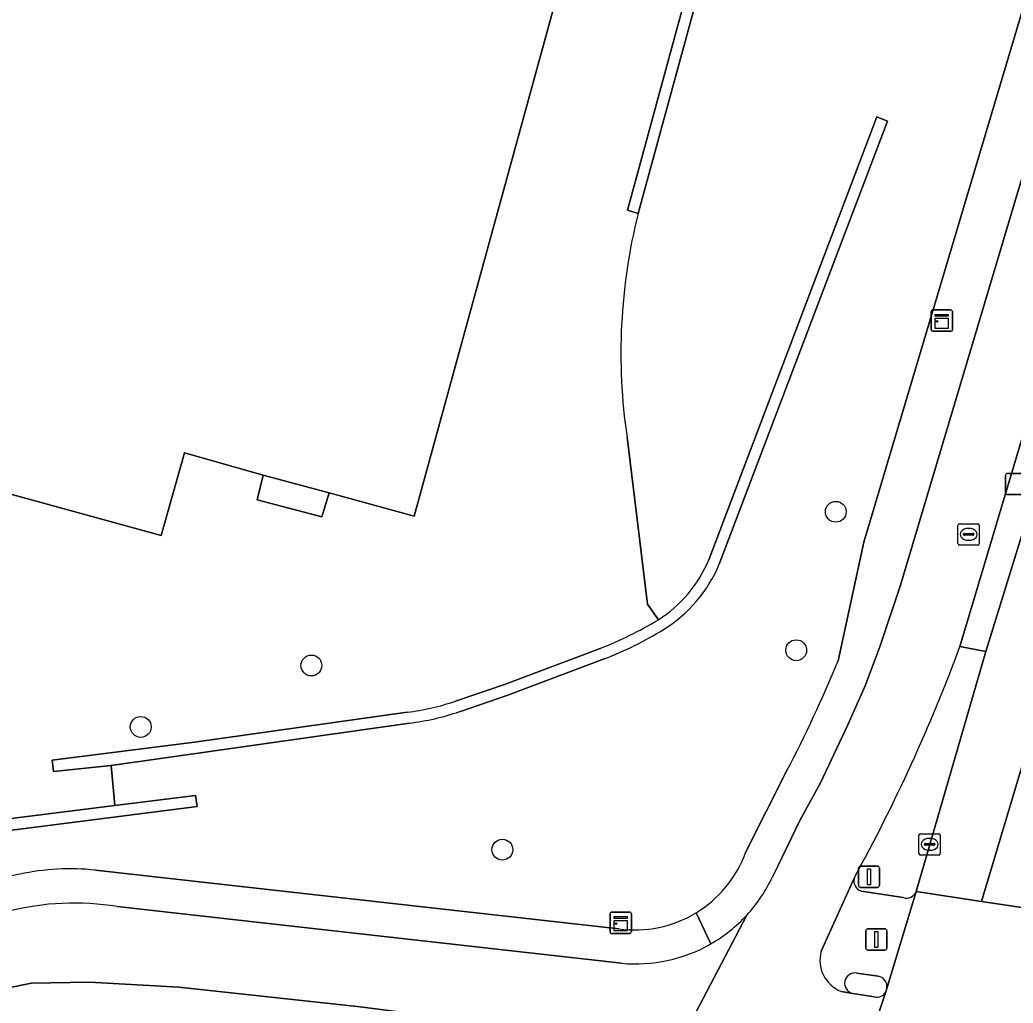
# Model space of a CAD drawing. Extents: x 159817 to 160765, y 380688 to 381638.
# Drawn here: x 160386.42 to 160433.05, y 380923.7 to 380969.87 of the extents above; entities that cross this region are included whole.
import ezdxf

# ---------------------------------------------------------------- set-up
doc = ezdxf.new("R2010")
doc.units = 0
for name, color, linetype in [('IMGEO_Berm_groen', 7, 'Continuous'), ('IMGEO_Boom', 7, 'Continuous'), ('IMGEO_Fietspad_gesloten', 7, 'Continuous'), ('IMGEO_Grasland_overig', 7, 'Continuous'), ('IMGEO_Groenvoorziening', 7, 'Continuous'), ('IMGEO_Kast', 7, 'Continuous'), ('IMGEO_Kolk', 7, 'Continuous'), ('IMGEO_Lichtmast', 7, 'Continuous'), ('IMGEO_Muur', 7, 'Continuous'), ('IMGEO_Pand', 7, 'Continuous'), ('IMGEO_Rijbaan_regionaal_gesloten', 7, 'Continuous'), ('IMGEO_Rioolput', 7, 'Continuous'), ('IMGEO_Verkeersbordpaal', 7, 'Continuous'), ('IMGEO_Verkeerseiland_groen', 7, 'Continuous'), ('IMGEO_Verkeerseiland_open', 7, 'Continuous'), ('IMGEO_Verkeersregelinstallatiepaal', 7, 'Continuous'), ('IMGEO_Voetpad_open', 7, 'Continuous')]:
    doc.layers.add(name, color=color, linetype=linetype)

msp = doc.modelspace()

# ---------------------------------------------------------------- linework, layer by layer
at = {"layer": 'IMGEO_Berm_groen'}
msp.add_lwpolyline([(160411.195, 380922.382), (160402.4, 380923.517), (160393.886, 380924.452), (160389.682, 380924.677), (160386.972, 380924.63), (160384.628, 380924.167), (160381.108, 380923.145), (160376.955, 380921.965)], dxfattribs=at)
at = {"layer": 'IMGEO_Boom'}
for centre in [(160424.725, 380946.77), (160422.869, 380940.266), (160400.105, 380939.551), (160392.094, 380936.666), (160409.072, 380930.902)]:
    msp.add_circle(centre, 0.489, dxfattribs=at)
at = {"layer": 'IMGEO_Fietspad_gesloten'}
for points in [[(160450.637, 381017.472), (160449.427, 381014.696), (160448.292, 381011.77), (160447.353, 381009.038), (160444.659, 381000), (160427.763, 380943.321), (160426.813, 380940.474), (160426.108, 380938.6), (160425.296, 380936.759), (160424, 380934.038), (160423.044, 380932.278), (160421.998, 380930.129), (160421.756, 380929.632)], [(160430.556, 380940.447), (160448.338, 381000), (160450.353, 381006.75), (160450.925, 381008.841), (160450.688, 381008.899), (160451.738, 381011.998), (160452.748, 381014.512)], [(160424.034, 380926.13), (160425.597, 380929.591)], [(160414.658, 380925.568), (160390.991, 380928.229)], [(160420.548, 380927.828), (160415.782, 380918.717), (160415.172, 380916.402)], [(160415.782, 380918.717), (160420.548, 380927.828)], [(160376.955, 380921.965), (160381.108, 380923.145), (160384.628, 380924.167), (160386.972, 380924.63), (160389.682, 380924.677), (160393.886, 380924.452), (160402.4, 380923.517), (160411.195, 380922.382), (160413.72, 380921.925)], [(160426.55, 380923.984), (160425.525, 380924.152), (160424.979, 380924.245)], [(160426.7, 380923.103), (160427.068, 380924.225)]]:
    msp.add_lwpolyline(points, dxfattribs=at)
for centre, radius, start, end in [((160354.76, 380968.51), 80.825, 331.21502, 339.68332), ((160415.342, 380932.621), 7.077, 317.3687, 335.0169), ((160388.971, 380916.002), 12.392, 80.6196, 104.5734), ((160415.313, 380932.646), 7.114, 299.8286, 317.3755), ((160415.328, 380932.625), 7.088, 264.5726, 299.8072), ((160425.57, 380925.721), 1.589, 165.0696, 248.1821), ((160426.647, 380924.454), 0.479, 258.3788, 331.5217)]:
    msp.add_arc(centre, radius, start, end, dxfattribs=at)
at = {"layer": 'IMGEO_Grasland_overig'}
for points in [[(160446.65, 381078.716), (160429.009, 381012.569), (160429.548, 381012.421), (160415.446, 380960.779)], [(160424.831, 380939.775), (160426.044, 380945.334), (160445.508, 381010.666)], [(160418.766, 380944.511), (160426.647, 380965.31), (160427.153, 380965.104), (160419.257, 380944.312)], [(160414.925, 380950.276), (160415.883, 380942.429), (160416.396, 380941.699)], [(160413.855, 380939.859), (160409.321, 380938.153), (160407.054, 380937.382)], [(160404.708, 380936.846), (160390.704, 380934.852), (160390.872, 380932.973), (160394.664, 380933.447), (160394.742, 380932.923), (160372.7, 380930.113), (160372.644, 380930.696), (160373.954, 380930.86), (160373.392, 380935.148), (160368.91, 380935.289), (160366.01, 380924.865), (160369.978, 380925.499)], [(160420.504, 380930.802), (160422.416, 380934.583)], [(160389.964, 380929.941), (160414.536, 380927.187)]]:
    msp.add_lwpolyline(points, dxfattribs=at)
for centre, radius, start, end in [((160441.729, 380954.211), 27.092, 165.9692, 188.3512), ((160413.112, 380946.871), 6.126, 302.4093, 337.3412), ((160413.177, 380946.842), 6.585, 301.6643, 337.4068), ((160407.425, 380956.317), 17.669, 291.3394, 301.4107), ((160367.908, 380963.094), 61.514, 332.38733, 337.72275), ((160403.312, 380948.359), 11.597, 276.9146, 288.8248), ((160415.296, 380932.662), 5.53, 301.2258, 340.3479), ((160388.797, 380918.773), 11.229, 84.0367, 102.2281), ((160402.235, 380847.392), 83.86, 100.87075, 109.20054), ((160415.301, 380932.657), 5.523, 262.0361, 301.2089)]:
    msp.add_arc(centre, radius, start, end, dxfattribs=at)
at = {"layer": 'IMGEO_Groenvoorziening'}
for points in [[(160448.166, 381104.192), (160404.924, 380946.567), (160400.935, 380947.662), (160400.593, 380946.526), (160397.556, 380947.331), (160397.846, 380948.488), (160394.149, 380949.533), (160393.053, 380945.656), (160384.041, 380948.134)], [(160415.446, 380960.779), (160414.953, 380960.931), (160429.009, 381012.569), (160446.65, 381078.716)], [(160416.396, 380941.699), (160415.883, 380942.429), (160414.925, 380950.276)], [(160406.872, 380937.875), (160409.169, 380938.657), (160413.661, 380940.348)], [(160379.751, 380931.584), (160390.872, 380932.973), (160390.704, 380934.852), (160388.001, 380934.578), (160387.936, 380935.11), (160394.611, 380935.95), (160404.609, 380937.353)]]:
    msp.add_lwpolyline(points, dxfattribs=at)
for centre, radius, start, end in [((160441.729, 380954.211), 27.092, 165.9692, 188.3512), ((160406.725, 380957.833), 18.81, 291.6369, 300.9388), ((160403.16, 380948.801), 11.539, 277.2135, 288.7646)]:
    msp.add_arc(centre, radius, start, end, dxfattribs=at)
at = {"layer": 'IMGEO_Kast'}
for p, q in [((160429.202, 380955.32), (160429.202, 380956.161)), ((160429.202, 380956.161), (160429.202, 380955.32)), ((160429.277, 380956.245), (160430.118, 380956.245)), ((160430.118, 380956.245), (160429.277, 380956.245)), ((160430.202, 380956.17), (160430.202, 380955.329)), ((160430.202, 380955.329), (160430.202, 380956.17)), ((160430.127, 380955.245), (160429.286, 380955.245)), ((160429.286, 380955.245), (160430.127, 380955.245)), ((160414.204, 380927.968), (160415.045, 380927.968)), ((160415.045, 380927.968), (160414.204, 380927.968)), ((160414.129, 380927.043), (160414.129, 380927.884)), ((160414.129, 380927.884), (160414.129, 380927.043)), ((160415.129, 380927.893), (160415.129, 380927.052)), ((160415.129, 380927.052), (160415.129, 380927.893)), ((160415.054, 380926.968), (160414.213, 380926.968)), ((160414.213, 380926.968), (160415.054, 380926.968))]:
    msp.add_line(p, q, dxfattribs=at)
for points in [[(160429.397, 380956.035), (160429.997, 380956.035), (160429.997, 380955.95), (160429.397, 380955.95), (160429.397, 380956.035)], [(160429.397, 380955.86), (160429.997, 380955.86), (160429.997, 380955.371), (160429.397, 380955.371), (160429.397, 380955.86)], [(160414.324, 380927.758), (160414.924, 380927.758), (160414.924, 380927.673), (160414.324, 380927.673), (160414.324, 380927.758)], [(160414.324, 380927.583), (160414.924, 380927.583), (160414.924, 380927.094), (160414.324, 380927.094), (160414.324, 380927.583)]]:
    msp.add_lwpolyline(points, dxfattribs=at)
for centre in [(160429.481, 380955.709), (160414.408, 380927.432)]:
    msp.add_circle(centre, 0.0377, dxfattribs=at)
for centre, start, end in [((160429.28, 380956.167), 92.4484, 184.2845), ((160429.28, 380956.167), 92.4484, 184.2845), ((160430.124, 380956.167), 2.4484, 94.2845), ((160430.124, 380956.167), 2.4484, 94.2845), ((160429.28, 380955.323), 182.4484, 274.2845), ((160429.28, 380955.323), 182.4484, 274.2845), ((160430.124, 380955.323), 272.4484, 4.2845), ((160430.124, 380955.323), 272.4484, 4.2845), ((160414.207, 380927.89), 92.4484, 184.2845), ((160414.207, 380927.89), 92.4484, 184.2845), ((160415.051, 380927.89), 2.4484, 94.2845), ((160415.051, 380927.89), 2.4484, 94.2845), ((160414.207, 380927.046), 182.4484, 274.2845), ((160414.207, 380927.046), 182.4484, 274.2845), ((160415.051, 380927.046), 272.4484, 4.2845), ((160415.051, 380927.046), 272.4484, 4.2845)]:
    msp.add_arc(centre, 0.0779, start, end, dxfattribs=at)
at = {"layer": 'IMGEO_Kolk'}
for p, q in [((160428.631, 380930.725), (160428.631, 380931.577)), ((160428.706, 380931.651), (160429.558, 380931.651)), ((160429.119, 380931.431), (160429.144, 380931.431)), ((160429.632, 380931.577), (160429.632, 380930.725)), ((160428.89, 380931.145), (160428.89, 380931.157)), ((160429.328, 380931.108), (160428.93, 380931.108)), ((160428.933, 380931.194), (160429.331, 380931.194)), ((160429.142, 380930.871), (160429.117, 380930.871)), ((160429.374, 380931.157), (160429.374, 380931.145)), ((160429.558, 380930.651), (160428.706, 380930.651))]:
    msp.add_line(p, q, dxfattribs=at)
for points in [[(160428.631, 380930.725), (160428.631, 380931.577)], [(160428.706, 380931.651), (160429.558, 380931.651)], [(160429.632, 380931.577), (160429.632, 380930.725)], [(160429.558, 380930.651), (160428.706, 380930.651)]]:
    msp.add_lwpolyline(points, dxfattribs=at)
for centre, radius, start, end in [((160428.708, 380931.575), 0.0765, 91.552, 178.448), ((160428.708, 380931.575), 0.0765, 91.552, 178.448), ((160429.556, 380931.575), 0.0765, 1.552, 88.448), ((160429.556, 380931.575), 0.0765, 1.552, 88.448), ((160428.93, 380931.154), 0.0403, 85.8775, 175.7526), ((160428.927, 380931.144), 0.0366, 178.938, 274.7102), ((160429.331, 380931.151), 0.043, 264.8664, 352.4533), ((160429.335, 380931.156), 0.0386, 1.7309, 96.639), ((160428.708, 380930.727), 0.0765, 181.552, 268.448), ((160428.708, 380930.727), 0.0765, 181.552, 268.448), ((160429.556, 380930.727), 0.0765, 271.552, 358.448), ((160429.556, 380930.727), 0.0765, 271.552, 358.448)]:
    msp.add_arc(centre, radius, start, end, dxfattribs=at)
for centre, major_axis, ratio, start_param, end_param in [((160429.118, 380931.151), (-0.387, 0.002), 0.722429, 4.712389, 7.853982), ((160429.143, 380931.151), (-0.39, 0.002), 0.717154, 1.570796, 4.712389)]:
    msp.add_ellipse(centre, major_axis=major_axis, ratio=ratio, start_param=start_param, end_param=end_param, dxfattribs=at)
at = {"layer": 'IMGEO_Lichtmast'}
for p, q in [((160432.699, 380947.674), (160432.699, 380948.474)), ((160432.699, 380948.474), (160432.699, 380947.674)), ((160432.799, 380948.574), (160433.589, 380948.574)), ((160433.589, 380948.574), (160432.799, 380948.574)), ((160433.589, 380947.574), (160432.799, 380947.574)), ((160432.799, 380947.574), (160433.589, 380947.574))]:
    msp.add_line(p, q, dxfattribs=at)
for centre, start, end in [((160432.799, 380948.474), 90, 180), ((160432.799, 380948.474), 90, 180), ((160432.799, 380947.674), 180, 270), ((160432.799, 380947.674), 180, 270)]:
    msp.add_arc(centre, 0.1, start, end, dxfattribs=at)
at = {"layer": 'IMGEO_Muur'}
for points in [[(160429.548, 381012.421), (160429.009, 381012.569), (160414.953, 380960.931), (160415.446, 380960.779)], [(160372.644, 380930.696), (160372.7, 380930.113), (160394.742, 380932.923), (160394.664, 380933.447), (160390.872, 380932.973), (160379.751, 380931.584), (160373.954, 380930.86)]]:
    msp.add_lwpolyline(points, close=True, dxfattribs=at)
for points in [[(160419.257, 380944.312), (160427.153, 380965.104), (160426.647, 380965.31), (160418.766, 380944.511)], [(160397.846, 380948.488), (160397.556, 380947.331), (160400.593, 380946.526), (160400.935, 380947.662)], [(160413.661, 380940.348), (160409.169, 380938.657), (160406.872, 380937.875)], [(160407.054, 380937.382), (160409.321, 380938.153), (160413.855, 380939.859)], [(160404.609, 380937.353), (160394.611, 380935.95), (160387.936, 380935.11), (160388.001, 380934.578), (160390.704, 380934.852), (160404.708, 380936.846)]]:
    msp.add_lwpolyline(points, dxfattribs=at)
for centre, radius, start, end in [((160413.112, 380946.871), 6.126, 302.4093, 337.3412), ((160413.177, 380946.842), 6.585, 301.6643, 337.4068), ((160406.725, 380957.833), 18.81, 291.6369, 300.9388), ((160407.425, 380956.317), 17.669, 291.3394, 301.4107), ((160403.16, 380948.801), 11.539, 277.2135, 288.7646), ((160403.312, 380948.359), 11.597, 276.9146, 288.8248)]:
    msp.add_arc(centre, radius, start, end, dxfattribs=at)
at = {"layer": 'IMGEO_Pand'}
msp.add_lwpolyline([(160379.829, 380974.047), (160378.142, 380967.872), (160380.144, 380967.323), (160379.928, 380966.55), (160376.64, 380954.589), (160379.889, 380953.705), (160378.836, 380949.869), (160378.754, 380949.586), (160384.041, 380948.134), (160393.053, 380945.656), (160394.149, 380949.533), (160397.846, 380948.488), (160400.935, 380947.662), (160404.924, 380946.567), (160448.166, 381104.192)], dxfattribs=at)
at = {"layer": 'IMGEO_Rijbaan_regionaal_gesloten'}
for points in [[(160451.57, 381006.365), (160449.668, 381000), (160446.12, 380988.129), (160439.986, 380967.488), (160433.854, 380946.94), (160431.774, 380940.203), (160429.133, 380931.15), (160428.495, 380928.931), (160431.563, 380928.471), (160460.217, 381024.213)], [(160460.217, 381024.213), (160431.563, 380928.471), (160434.62, 380928.014), (160444.892, 380962.111), (160463.101, 381020.38)], [(160438.154, 380917.954), (160438.235, 380918.24), (160439.44, 380922.484), (160440.746, 380927.096), (160437.683, 380927.555), (160434.62, 380928.014), (160431.563, 380928.471), (160428.495, 380928.931), (160427.121, 380924.388), (160427.068, 380924.225), (160426.7, 380923.103)]]:
    msp.add_lwpolyline(points, dxfattribs=at)
at = {"layer": 'IMGEO_Rioolput'}
for p, q in [((160430.538, 380946.208), (160431.39, 380946.208)), ((160430.463, 380945.282), (160430.463, 380946.134)), ((160430.722, 380945.702), (160430.722, 380945.714)), ((160430.765, 380945.751), (160431.163, 380945.751)), ((160430.951, 380945.988), (160430.976, 380945.988)), ((160431.206, 380945.714), (160431.206, 380945.702)), ((160431.464, 380946.134), (160431.464, 380945.282)), ((160431.39, 380945.208), (160430.538, 380945.208)), ((160431.16, 380945.665), (160430.762, 380945.665)), ((160430.974, 380945.428), (160430.949, 380945.428))]:
    msp.add_line(p, q, dxfattribs=at)
for points in [[(160430.538, 380946.208), (160431.39, 380946.208)], [(160430.463, 380945.282), (160430.463, 380946.134)], [(160431.464, 380946.134), (160431.464, 380945.282)], [(160431.39, 380945.208), (160430.538, 380945.208)]]:
    msp.add_lwpolyline(points, dxfattribs=at)
for centre, radius, start, end in [((160430.54, 380946.132), 0.0765, 91.552, 178.448), ((160430.54, 380946.132), 0.0765, 91.552, 178.448), ((160431.388, 380946.132), 0.0765, 1.552, 88.448), ((160431.388, 380946.132), 0.0765, 1.552, 88.448), ((160430.762, 380945.711), 0.0403, 85.8775, 175.7526), ((160430.759, 380945.701), 0.0366, 178.938, 274.7102), ((160431.163, 380945.708), 0.043, 264.8664, 352.4533), ((160431.167, 380945.713), 0.0386, 1.7309, 96.639), ((160430.54, 380945.284), 0.0765, 181.552, 268.448), ((160430.54, 380945.284), 0.0765, 181.552, 268.448), ((160431.388, 380945.284), 0.0765, 271.552, 358.448), ((160431.388, 380945.284), 0.0765, 271.552, 358.448)]:
    msp.add_arc(centre, radius, start, end, dxfattribs=at)
for centre, major_axis, ratio, start_param, end_param in [((160430.95, 380945.708), (-0.387, 0.002), 0.722429, 4.712389, 7.853982), ((160430.975, 380945.708), (-0.39, 0.002), 0.717154, 1.570796, 4.712389)]:
    msp.add_ellipse(centre, major_axis=major_axis, ratio=ratio, start_param=start_param, end_param=end_param, dxfattribs=at)
at = {"layer": 'IMGEO_Verkeersbordpaal'}
for p, q in [((160425.787, 380929.23), (160425.787, 380930.03)), ((160425.787, 380930.03), (160425.787, 380929.23)), ((160425.887, 380930.13), (160426.677, 380930.13)), ((160426.677, 380930.13), (160425.887, 380930.13)), ((160426.777, 380930.03), (160426.777, 380929.23)), ((160426.777, 380929.23), (160426.777, 380930.03)), ((160426.677, 380929.13), (160425.887, 380929.13)), ((160425.887, 380929.13), (160426.677, 380929.13))]:
    msp.add_line(p, q, dxfattribs=at)
msp.add_lwpolyline([(160426.207, 380930.005), (160426.357, 380930.005), (160426.357, 380929.255), (160426.207, 380929.255), (160426.207, 380930.005)], dxfattribs=at)
for centre, start, end in [((160425.887, 380930.03), 90, 180), ((160425.887, 380930.03), 90, 180), ((160426.677, 380930.03), 0, 90), ((160426.677, 380930.03), 360, 90), ((160425.887, 380929.23), 180, 270), ((160425.887, 380929.23), 180, 270), ((160426.677, 380929.23), 270, 0), ((160426.677, 380929.23), 270, 0)]:
    msp.add_arc(centre, 0.1, start, end, dxfattribs=at)
at = {"layer": 'IMGEO_Verkeerseiland_groen'}
for points in [[(160428.495, 380928.931), (160429.133, 380931.15), (160431.774, 380940.203)], [(160431.774, 380940.203), (160430.556, 380940.447)], [(160425.913, 380928.948), (160427.892, 380928.652)]]:
    msp.add_lwpolyline(points, dxfattribs=at)
for centre, radius, start, end in [((160354.76, 380968.51), 80.825, 331.21502, 339.68332), ((160426.103, 380929.44), 0.528, 163.4215, 248.9217), ((160428.042, 380929.119), 0.491, 252.2289, 337.4298)]:
    msp.add_arc(centre, radius, start, end, dxfattribs=at)
at = {"layer": 'IMGEO_Verkeerseiland_open'}
msp.add_lwpolyline([(160433.854, 380946.94), (160439.986, 380967.488), (160446.12, 380988.129), (160449.668, 381000), (160451.57, 381006.365), (160450.353, 381006.75), (160448.338, 381000), (160430.556, 380940.447), (160431.774, 380940.203)], close=True, dxfattribs=at)
for points in [[(160426.708, 380924.96), (160425.71, 380925.109)], [(160427.068, 380924.225), (160427.121, 380924.388)], [(160425.525, 380924.152), (160426.55, 380923.984)]]:
    msp.add_lwpolyline(points, dxfattribs=at)
for centre, radius, start, end in [((160425.63, 380924.628), 0.488, 80.5067, 257.6112), ((160426.635, 380924.472), 0.493, 350.1369, 81.5238), ((160426.647, 380924.454), 0.479, 258.3788, 331.5217)]:
    msp.add_arc(centre, radius, start, end, dxfattribs=at)
at = {"layer": 'IMGEO_Verkeersregelinstallatiepaal'}
for p, q in [((160426.136, 380926.287), (160426.136, 380927.087)), ((160426.136, 380927.087), (160426.136, 380926.287)), ((160426.236, 380927.187), (160427.026, 380927.187)), ((160427.026, 380927.187), (160426.236, 380927.187)), ((160427.126, 380927.087), (160427.126, 380926.287)), ((160427.126, 380926.287), (160427.126, 380927.087)), ((160427.026, 380926.187), (160426.236, 380926.187)), ((160426.236, 380926.187), (160427.026, 380926.187))]:
    msp.add_line(p, q, dxfattribs=at)
msp.add_lwpolyline([(160426.556, 380927.062), (160426.706, 380927.062), (160426.706, 380926.312), (160426.556, 380926.312), (160426.556, 380927.062)], dxfattribs=at)
for centre, start, end in [((160426.236, 380927.087), 90, 180), ((160426.236, 380927.087), 90, 180), ((160427.026, 380927.087), 0, 90), ((160427.026, 380927.087), 360, 90), ((160426.236, 380926.287), 180, 270), ((160426.236, 380926.287), 180, 270), ((160427.026, 380926.287), 270, 0), ((160427.026, 380926.287), 270, 0)]:
    msp.add_arc(centre, 0.1, start, end, dxfattribs=at)
at = {"layer": 'IMGEO_Voetpad_open'}
for points in [[(160421.756, 380929.632), (160421.998, 380930.129), (160423.044, 380932.278), (160424, 380934.038), (160425.296, 380936.759), (160426.108, 380938.6), (160426.813, 380940.474), (160427.763, 380943.321), (160444.659, 381000), (160447.353, 381009.038), (160448.292, 381011.77), (160449.427, 381014.696), (160450.637, 381017.472)], [(160445.508, 381010.666), (160426.044, 380945.334), (160424.831, 380939.775)], [(160422.416, 380934.583), (160420.504, 380930.802)], [(160414.536, 380927.187), (160389.964, 380929.941)], [(160425.597, 380929.591), (160424.034, 380926.13)], [(160427.892, 380928.652), (160425.913, 380928.948)], [(160427.121, 380924.388), (160428.495, 380928.931)], [(160390.991, 380928.229), (160414.658, 380925.568)], [(160418.852, 380926.474), (160418.163, 380927.933)], [(160418.163, 380927.933), (160418.852, 380926.474)], [(160425.71, 380925.109), (160426.708, 380924.96)], [(160424.979, 380924.245), (160425.525, 380924.152)]]:
    msp.add_lwpolyline(points, dxfattribs=at)
msp.add_lwpolyline([(160400.935, 380947.662), (160397.846, 380948.488), (160397.556, 380947.331), (160400.593, 380946.526)], close=True, dxfattribs=at)
for centre, radius, start, end in [((160367.908, 380963.094), 61.514, 332.38733, 337.72275), ((160415.296, 380932.662), 5.53, 301.2258, 340.3479), ((160388.797, 380918.773), 11.229, 84.0367, 102.2281), ((160402.235, 380847.392), 83.86, 100.87075, 109.20054), ((160415.342, 380932.621), 7.077, 317.3687, 335.0169), ((160426.103, 380929.44), 0.528, 163.4215, 248.9217), ((160428.042, 380929.119), 0.491, 252.2289, 337.4298), ((160388.971, 380916.002), 12.392, 80.6196, 104.5734), ((160415.301, 380932.657), 5.523, 262.0361, 301.2089), ((160415.313, 380932.646), 7.114, 299.8286, 317.3755), ((160415.328, 380932.625), 7.088, 264.5726, 299.8072), ((160425.57, 380925.721), 1.589, 165.0696, 248.1821), ((160425.63, 380924.628), 0.488, 80.5067, 257.6112), ((160426.635, 380924.472), 0.493, 350.1369, 81.5238)]:
    msp.add_arc(centre, radius, start, end, dxfattribs=at)

doc.saveas('drawing.dxf')
